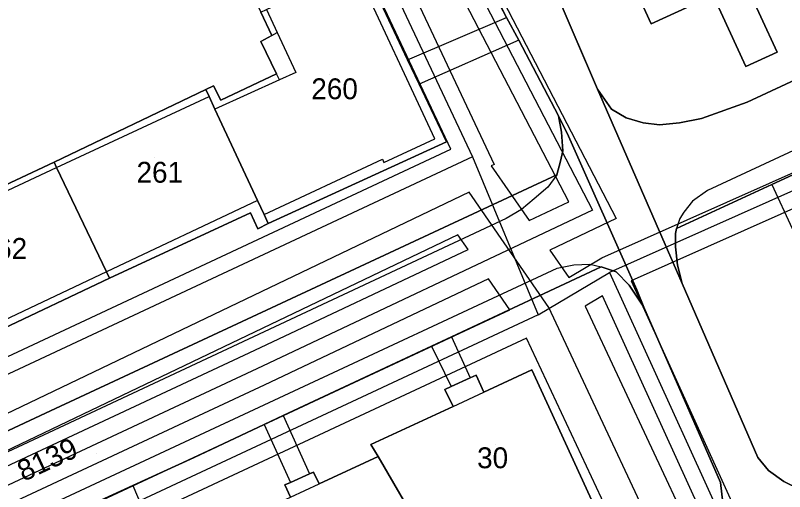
# Model space of a CAD drawing. Extents: x -264070 to -262271, y -1238894 to -1238141.
# Drawn here: x -263503.5 to -263429.8, y -1238695.9 to -1238650.2 of the extents above; entities that cross this region are included whole.
import ezdxf

# ---------------------------------------------------------------- set-up
doc = ezdxf.new("R2010")
doc.units = 0
for name, color, linetype in [('body_kn', 7, 'Continuous'), ('kladpar_druhypozemkov', 7, 'Continuous'), ('kladpar_hranice', 7, 'Continuous'), ('kladpar_parcelnecisla', 7, 'Continuous'), ('kladpar_plochy', 7, 'Continuous'), ('tarchy_linie', 7, 'Continuous'), ('zappar_hrandruhpozemk', 7, 'Continuous')]:
    doc.layers.add(name, color=color, linetype=linetype)

msp = doc.modelspace()

# ---------------------------------------------------------------- linework, layer by layer
at = {"layer": 'body_kn'}
for p, q in [((-263456.44, -1238650.44), (-263456.44, -1238650.44)), ((-263442.57, -1238651.04), (-263442.57, -1238651.04)), ((-263478.43, -1238651.89), (-263478.43, -1238651.89)), ((-263478.94, -1238652.16), (-263478.94, -1238652.16)), ((-263478.94, -1238652.16), (-263478.94, -1238652.16)), ((-263455.28, -1238652.62), (-263455.28, -1238652.62)), ((-263455.28, -1238652.62), (-263455.28, -1238652.62)), ((-263480.02, -1238652.73), (-263480.02, -1238652.73)), ((-263430.51, -1238653.77), (-263430.51, -1238653.77)), ((-263465.96, -1238654.48), (-263465.96, -1238654.48)), ((-263465.96, -1238654.48), (-263465.96, -1238654.48)), ((-263433.5, -1238655.14), (-263433.5, -1238655.14)), ((-263478.51, -1238655.84), (-263478.51, -1238655.84)), ((-263476.64, -1238655.7), (-263476.64, -1238655.7)), ((-263484.53, -1238656.97), (-263484.53, -1238656.97)), ((-263478.23, -1238656.41), (-263478.23, -1238656.41)), ((-263464.83, -1238656.82), (-263464.83, -1238656.82)), ((-263485.29, -1238657.35), (-263485.29, -1238657.35)), ((-263485.29, -1238657.35), (-263485.29, -1238657.35)), ((-263447.72, -1238657.32), (-263447.72, -1238657.32)), ((-263484.97, -1238658.02), (-263484.97, -1238658.02)), ((-263483.84, -1238658.37), (-263483.84, -1238658.37)), ((-263484.42, -1238659.22), (-263484.42, -1238659.22)), ((-263446.38, -1238659.21), (-263446.38, -1238659.21)), ((-263433.37, -1238658.55), (-263433.37, -1238658.55)), ((-263451.46, -1238659.87), (-263451.46, -1238659.87)), ((-263444.97, -1238660.05), (-263444.97, -1238660.05)), ((-263443.35, -1238660.54), (-263443.35, -1238660.54)), ((-263441.79, -1238660.72), (-263441.79, -1238660.72)), ((-263439.88, -1238660.54), (-263439.88, -1238660.54)), ((-263437.75, -1238660.1), (-263437.75, -1238660.1)), ((-263451.17, -1238661.43), (-263451.17, -1238661.43)), ((-263463.32, -1238662.05), (-263463.32, -1238662.05)), ((-263450.51, -1238661.82), (-263450.51, -1238661.82)), ((-263462.22, -1238662.34), (-263462.22, -1238662.34)), ((-263461.78, -1238663.04), (-263461.78, -1238663.04)), ((-263451.05, -1238663.23), (-263451.05, -1238663.23)), ((-263499.83, -1238664.3), (-263499.83, -1238664.3)), ((-263499.83, -1238664.3), (-263499.83, -1238664.3)), ((-263468.35, -1238664.02), (-263468.35, -1238664.02)), ((-263468.21, -1238664.32), (-263468.21, -1238664.32)), ((-263459.71, -1238663.79), (-263459.71, -1238663.79)), ((-263459.71, -1238663.79), (-263459.71, -1238663.79)), ((-263451.29, -1238664.22), (-263451.29, -1238664.22)), ((-263499.59, -1238664.82), (-263499.59, -1238664.82)), ((-263499.59, -1238664.82), (-263499.59, -1238664.82)), ((-263457.91, -1238664.65), (-263457.91, -1238664.65)), ((-263457.65, -1238664.53), (-263457.65, -1238664.53)), ((-263451.62, -1238665.5), (-263451.62, -1238665.5)), ((-263451.62, -1238665.5), (-263451.62, -1238665.5)), ((-263431.01, -1238666.45), (-263431.01, -1238666.45)), ((-263431.01, -1238666.45), (-263431.01, -1238666.45)), ((-263460.04, -1238667.19), (-263460.04, -1238667.19)), ((-263452.5, -1238666.7), (-263452.5, -1238666.7)), ((-263437.18, -1238667), (-263437.18, -1238667)), ((-263480.32, -1238667.98), (-263480.32, -1238667.98)), ((-263480.32, -1238667.98), (-263480.32, -1238667.98)), ((-263453.79, -1238667.81), (-263453.79, -1238667.81)), ((-263450.48, -1238668.09), (-263450.48, -1238668.09)), ((-263438.62, -1238668.05), (-263438.62, -1238668.05)), ((-263455.02, -1238668.85), (-263455.02, -1238668.85)), ((-263481, -1238669.15), (-263481, -1238669.15)), ((-263479.7, -1238669.33), (-263479.7, -1238669.33)), ((-263479.7, -1238669.33), (-263479.7, -1238669.33)), ((-263448.21, -1238668.9), (-263448.21, -1238668.9)), ((-263439.44, -1238669.1), (-263439.44, -1238669.1)), ((-263479.3, -1238670.18), (-263479.3, -1238670.18)), ((-263456.49, -1238669.69), (-263456.49, -1238669.69)), ((-263454.28, -1238669.88), (-263454.28, -1238669.88)), ((-263445.94, -1238669.71), (-263445.94, -1238669.71)), ((-263439.83, -1238669.7), (-263439.83, -1238669.7)), ((-263480.31, -1238670.68), (-263480.31, -1238670.68)), ((-263440.14, -1238670.67), (-263440.14, -1238670.67)), ((-263461.12, -1238671.25), (-263461.12, -1238671.25)), ((-263440.26, -1238671.15), (-263440.26, -1238671.15)), ((-263440.26, -1238672.41), (-263440.26, -1238672.41)), ((-263460.14, -1238672.66), (-263460.14, -1238672.66)), ((-263452.31, -1238672.72), (-263452.31, -1238672.72)), ((-263447.31, -1238673.47), (-263447.31, -1238673.47)), ((-263451.6, -1238674.47), (-263451.6, -1238674.47)), ((-263449.99, -1238674.15), (-263449.99, -1238674.15)), ((-263448.46, -1238674.06), (-263448.46, -1238674.06)), ((-263447.38, -1238674.33), (-263447.38, -1238674.33)), ((-263440.06, -1238674.18), (-263440.06, -1238674.18)), ((-263494.81, -1238674.82), (-263494.81, -1238674.82)), ((-263494.81, -1238674.82), (-263494.81, -1238674.82)), ((-263494.53, -1238675.41), (-263494.53, -1238675.41)), ((-263458.17, -1238675.49), (-263458.17, -1238675.49)), ((-263450.48, -1238675.35), (-263450.48, -1238675.35)), ((-263446.57, -1238674.87), (-263446.57, -1238674.87)), ((-263445.94, -1238674.82), (-263445.94, -1238674.82)), ((-263444.69, -1238676.08), (-263444.69, -1238676.08)), ((-263444.51, -1238675.68), (-263444.51, -1238675.68)), ((-263439.61, -1238675.92), (-263439.61, -1238675.92)), ((-263443.95, -1238676.52), (-263443.95, -1238676.52)), ((-263447.24, -1238677.1), (-263447.24, -1238677.1)), ((-263456.12, -1238678.44), (-263456.12, -1238678.44)), ((-263452.38, -1238678.23), (-263452.38, -1238678.23)), ((-263448.92, -1238678.09), (-263448.92, -1238678.09)), ((-263443.28, -1238678.18), (-263443.28, -1238678.18)), ((-263453.43, -1238678.93), (-263453.43, -1238678.93)), ((-263453.43, -1238678.93), (-263453.43, -1238678.93)), ((-263461.74, -1238681.05), (-263461.74, -1238681.05)), ((-263461.74, -1238681.05), (-263461.74, -1238681.05)), ((-263454.53, -1238681.18), (-263454.53, -1238681.18)), ((-263463.63, -1238681.93), (-263463.63, -1238681.93)), ((-263463.63, -1238681.93), (-263463.63, -1238681.93)), ((-263481.12, -1238682.58), (-263481.12, -1238682.58)), ((-263480.4, -1238684.12), (-263480.4, -1238684.12)), ((-263454.03, -1238684.19), (-263454.03, -1238684.19)), ((-263459.95, -1238684.98), (-263459.95, -1238684.98)), ((-263459.36, -1238684.71), (-263459.36, -1238684.71)), ((-263479.68, -1238685.66), (-263479.68, -1238685.66)), ((-263461.77, -1238685.81), (-263461.77, -1238685.81)), ((-263462.36, -1238686.08), (-263462.36, -1238686.08)), ((-263458.62, -1238686.33), (-263458.62, -1238686.33)), ((-263461.58, -1238687.7), (-263461.58, -1238687.7)), ((-263461.58, -1238687.7), (-263461.58, -1238687.7)), ((-263500.65, -1238688.35), (-263500.65, -1238688.35)), ((-263500.65, -1238688.35), (-263500.65, -1238688.35)), ((-263477.86, -1238688.59), (-263477.86, -1238688.59)), ((-263477.86, -1238688.59), (-263477.86, -1238688.59)), ((-263479.69, -1238689.45), (-263479.69, -1238689.45)), ((-263479.69, -1238689.45), (-263479.69, -1238689.45)), ((-263500.38, -1238690.24), (-263500.38, -1238690.24)), ((-263469.45, -1238691.35), (-263469.45, -1238691.35)), ((-263486.41, -1238692.59), (-263486.41, -1238692.59)), ((-263468.77, -1238692.52), (-263468.77, -1238692.52)), ((-263432.36, -1238692.6), (-263432.36, -1238692.6)), ((-263431.35, -1238693.86), (-263431.35, -1238693.86)), ((-263475.33, -1238694.17), (-263475.33, -1238694.17)), ((-263474.95, -1238694), (-263474.95, -1238694)), ((-263492.27, -1238695.27), (-263492.27, -1238695.27)), ((-263492.27, -1238695.27), (-263492.27, -1238695.27)), ((-263477.7, -1238695.23), (-263477.7, -1238695.23)), ((-263477.17, -1238694.99), (-263477.17, -1238694.99)), ((-263474.42, -1238695.12), (-263474.42, -1238695.12)), ((-263435.95, -1238695.01), (-263435.95, -1238695.01)), ((-263429.85, -1238694.91), (-263429.85, -1238694.91)), ((-263429.85, -1238694.91), (-263429.85, -1238694.91))]:
    msp.add_line(p, q, dxfattribs=at)
at = {"layer": 'kladpar_druhypozemkov'}
for p, q in [((-263473.45, -1238655.92), (-263473.45, -1238655.92)), ((-263490.25, -1238663.82), (-263490.25, -1238663.82)), ((-263457.5, -1238691.32), (-263457.5, -1238691.32)), ((-263495.73, -1238692.19), (-263495.73, -1238692.19))]:
    msp.add_line(p, q, dxfattribs=at)
at = {"layer": 'kladpar_hranice'}
msp.add_line((-263431.35, -1238693.86), (-263429.85, -1238694.91), dxfattribs=at)
for points in [[(-263506.27, -1238536.71), (-263500.76, -1238534.18), (-263491, -1238556.66), (-263490.98, -1238556.7), (-263470.95, -1238603.2), (-263447.72, -1238657.32), (-263439.61, -1238675.92), (-263432.36, -1238692.6), (-263431.35, -1238693.86)], [(-263393.49, -1238639.95), (-263433.37, -1238658.55), (-263437.75, -1238660.1), (-263439.88, -1238660.54), (-263441.79, -1238660.72), (-263443.35, -1238660.54), (-263444.97, -1238660.05), (-263446.38, -1238659.21), (-263447.72, -1238657.32), (-263470.95, -1238603.2)], [(-263506.87, -1238633.7), (-263501.1, -1238630.8), (-263502.17, -1238628.83), (-263496.26, -1238625.73), (-263495.25, -1238627.76), (-263491.57, -1238626.06), (-263488.42, -1238632.66), (-263474.97, -1238626.31), (-263473.23, -1238625.78), (-263471.56, -1238625.78), (-263469.91, -1238626.29), (-263468.71, -1238627.16), (-263456.44, -1238650.44), (-263455.28, -1238652.62), (-263451.46, -1238659.87), (-263451.17, -1238661.43), (-263451.05, -1238663.23), (-263451.29, -1238664.22), (-263451.62, -1238665.5), (-263500.65, -1238688.35), (-263558.88, -1238715.6)], [(-263435.71, -1238696.93), (-263435.95, -1238695.01), (-263443.28, -1238678.18), (-263443.95, -1238676.52), (-263450.51, -1238661.82), (-263451.46, -1238659.87), (-263455.28, -1238652.62), (-263456.44, -1238650.44), (-263468.71, -1238627.16)], [(-263453.28, -1238627.72), (-263442.57, -1238651.04), (-263436.64, -1238648.31), (-263433.5, -1238655.14), (-263430.51, -1238653.77), (-263433.65, -1238646.94)], [(-263433.65, -1238646.94), (-263430.51, -1238653.77), (-263433.5, -1238655.14), (-263436.64, -1238648.31), (-263442.57, -1238651.04), (-263453.28, -1238627.72)], [(-263505.32, -1238680.52), (-263494.53, -1238675.41), (-263481, -1238669.15), (-263480.31, -1238670.68), (-263479.3, -1238670.18), (-263462.22, -1238662.34), (-263464.83, -1238656.82), (-263465.96, -1238654.48), (-263470.23, -1238645.33), (-263477.18, -1238630.78), (-263487.08, -1238635.33), (-263480.01, -1238649.94), (-263478.94, -1238652.16), (-263480.02, -1238652.73), (-263478.51, -1238655.84), (-263483.84, -1238658.37), (-263484.53, -1238656.97), (-263485.29, -1238657.35), (-263499.83, -1238664.3), (-263510.88, -1238669.47)], [(-263387.94, -1238646.5), (-263397.65, -1238651), (-263404.99, -1238654.4), (-263407.03, -1238655.34), (-263421.03, -1238661.83), (-263422.97, -1238662.72), (-263431.01, -1238666.45), (-263440.14, -1238670.67), (-263440.26, -1238671.15), (-263440.26, -1238672.41), (-263440.06, -1238674.18), (-263439.61, -1238675.92), (-263447.72, -1238657.32), (-263446.38, -1238659.21), (-263444.97, -1238660.05), (-263443.35, -1238660.54), (-263441.79, -1238660.72), (-263439.88, -1238660.54), (-263437.75, -1238660.1), (-263433.37, -1238658.55), (-263393.49, -1238639.95)], [(-263470.96, -1238645.68), (-263470.23, -1238645.33), (-263465.96, -1238654.48), (-263464.83, -1238656.82), (-263462.22, -1238662.34), (-263479.3, -1238670.18), (-263479.7, -1238669.33), (-263480.32, -1238667.98), (-263484.42, -1238659.22), (-263484.97, -1238658.02), (-263485.29, -1238657.35), (-263484.53, -1238656.97), (-263483.84, -1238658.37), (-263478.51, -1238655.84), (-263480.02, -1238652.73), (-263478.94, -1238652.16), (-263480.01, -1238649.94), (-263479.46, -1238649.68), (-263470.96, -1238645.68)], [(-263485.29, -1238657.35), (-263484.97, -1238658.02), (-263484.42, -1238659.22), (-263480.32, -1238667.98), (-263479.7, -1238669.33), (-263479.3, -1238670.18), (-263480.31, -1238670.68), (-263481, -1238669.15), (-263494.53, -1238675.41), (-263494.81, -1238674.82), (-263499.59, -1238664.82), (-263499.83, -1238664.3), (-263485.29, -1238657.35)], [(-263500.65, -1238688.35), (-263451.62, -1238665.5), (-263451.29, -1238664.22), (-263451.05, -1238663.23), (-263451.17, -1238661.43), (-263451.46, -1238659.87), (-263450.51, -1238661.82), (-263443.95, -1238676.52), (-263443.28, -1238678.18), (-263444.69, -1238676.08), (-263445.94, -1238674.82), (-263447.38, -1238674.33), (-263461.74, -1238681.05), (-263463.63, -1238681.93), (-263477.86, -1238688.59), (-263479.69, -1238689.45), (-263486.41, -1238692.59), (-263492.27, -1238695.27), (-263494.22, -1238696.17), (-263506.95, -1238701.99)], [(-263428.3, -1238695.67), (-263429.85, -1238694.91), (-263431.35, -1238693.86), (-263432.36, -1238692.6), (-263439.61, -1238675.92), (-263440.06, -1238674.18), (-263440.26, -1238672.41), (-263440.26, -1238671.15), (-263440.14, -1238670.67), (-263431.01, -1238666.45), (-263422.97, -1238662.72)], [(-263499.83, -1238664.3), (-263499.59, -1238664.82), (-263494.81, -1238674.82), (-263494.53, -1238675.41), (-263505.32, -1238680.52), (-263504.89, -1238681.47), (-263508.76, -1238683.37), (-263509.09, -1238682.66), (-263514.61, -1238670.75), (-263514.88, -1238670.16), (-263511.33, -1238668.46), (-263510.88, -1238669.47), (-263499.83, -1238664.3)], [(-263494.22, -1238696.17), (-263492.27, -1238695.27), (-263486.41, -1238692.59), (-263479.69, -1238689.45), (-263477.86, -1238688.59), (-263463.63, -1238681.93), (-263461.74, -1238681.05), (-263447.38, -1238674.33), (-263445.94, -1238674.82), (-263444.69, -1238676.08), (-263443.28, -1238678.18), (-263435.95, -1238695.01), (-263435.71, -1238696.93)], [(-263447.04, -1238699.45), (-263454.03, -1238684.19), (-263458.62, -1238686.33), (-263459.36, -1238684.71), (-263459.95, -1238684.98), (-263461.77, -1238685.81), (-263462.36, -1238686.08), (-263461.58, -1238687.7), (-263469.45, -1238691.35), (-263468.77, -1238692.52), (-263474.42, -1238695.12), (-263474.95, -1238694), (-263475.33, -1238694.17), (-263477.17, -1238694.99), (-263477.7, -1238695.23), (-263477.17, -1238696.4)], [(-263461.58, -1238687.7), (-263462.36, -1238686.08), (-263461.77, -1238685.81), (-263459.95, -1238684.98), (-263459.36, -1238684.71), (-263458.62, -1238686.33), (-263454.03, -1238684.19), (-263447.04, -1238699.45), (-263455.89, -1238703.54), (-263457.28, -1238700.64), (-263458.86, -1238701.31), (-263460.98, -1238696.75), (-263465.17, -1238698.66), (-263468.77, -1238692.52), (-263469.45, -1238691.35), (-263461.58, -1238687.7)], [(-263558.88, -1238715.6), (-263500.65, -1238688.35)], [(-263477.17, -1238696.4), (-263477.7, -1238695.23), (-263477.17, -1238694.99), (-263475.33, -1238694.17), (-263474.95, -1238694), (-263474.42, -1238695.12), (-263468.77, -1238692.52), (-263465.17, -1238698.66), (-263464.35, -1238700.05), (-263470.57, -1238702.92), (-263469.35, -1238705.68), (-263469.73, -1238705.87), (-263471.23, -1238706.61), (-263471.6, -1238706.79), (-263472.88, -1238704), (-263479.32, -1238706.98), (-263482.98, -1238699.07), (-263477.17, -1238696.4)], [(-263429.85, -1238694.91), (-263428.3, -1238695.67)]]:
    msp.add_lwpolyline(points, dxfattribs=at)
at = {"layer": 'kladpar_plochy'}
for p, q in [((-263470.95, -1238603.2), (-263447.72, -1238657.32)), ((-263468.71, -1238627.16), (-263456.44, -1238650.44)), ((-263456.44, -1238650.44), (-263468.71, -1238627.16)), ((-263465.96, -1238654.48), (-263470.23, -1238645.33)), ((-263480.01, -1238649.94), (-263478.94, -1238652.16)), ((-263456.44, -1238650.44), (-263455.28, -1238652.62)), ((-263455.28, -1238652.62), (-263456.44, -1238650.44)), ((-263478.94, -1238652.16), (-263480.02, -1238652.73)), ((-263455.28, -1238652.62), (-263451.46, -1238659.87)), ((-263451.46, -1238659.87), (-263455.28, -1238652.62)), ((-263480.02, -1238652.73), (-263478.51, -1238655.84)), ((-263464.83, -1238656.82), (-263465.96, -1238654.48)), ((-263478.51, -1238655.84), (-263483.84, -1238658.37)), ((-263484.53, -1238656.97), (-263485.29, -1238657.35)), ((-263483.84, -1238658.37), (-263484.53, -1238656.97)), ((-263462.22, -1238662.34), (-263464.83, -1238656.82)), ((-263485.29, -1238657.35), (-263499.83, -1238664.3)), ((-263447.72, -1238657.32), (-263439.61, -1238675.92)), ((-263451.46, -1238659.87), (-263451.17, -1238661.43)), ((-263450.51, -1238661.82), (-263451.46, -1238659.87)), ((-263451.17, -1238661.43), (-263451.05, -1238663.23)), ((-263443.95, -1238676.52), (-263450.51, -1238661.82)), ((-263479.3, -1238670.18), (-263462.22, -1238662.34)), ((-263451.05, -1238663.23), (-263451.29, -1238664.22)), ((-263499.83, -1238664.3), (-263510.88, -1238669.47)), ((-263451.29, -1238664.22), (-263451.62, -1238665.5)), ((-263451.62, -1238665.5), (-263500.65, -1238688.35)), ((-263494.53, -1238675.41), (-263481, -1238669.15)), ((-263481, -1238669.15), (-263480.31, -1238670.68)), ((-263480.31, -1238670.68), (-263479.3, -1238670.18)), ((-263505.32, -1238680.52), (-263494.53, -1238675.41)), ((-263439.61, -1238675.92), (-263432.36, -1238692.6)), ((-263443.28, -1238678.18), (-263443.95, -1238676.52)), ((-263435.95, -1238695.01), (-263443.28, -1238678.18)), ((-263500.65, -1238688.35), (-263558.88, -1238715.6)), ((-263432.36, -1238692.6), (-263431.35, -1238693.86)), ((-263431.35, -1238693.86), (-263429.85, -1238694.91)), ((-263435.71, -1238696.93), (-263435.95, -1238695.01)), ((-263429.85, -1238694.91), (-263428.3, -1238695.67))]:
    msp.add_line(p, q, dxfattribs=at)
for points in [[(-263393.49, -1238639.95), (-263433.37, -1238658.55), (-263437.75, -1238660.1), (-263439.88, -1238660.54), (-263441.79, -1238660.72), (-263443.35, -1238660.54), (-263444.97, -1238660.05), (-263446.38, -1238659.21), (-263447.72, -1238657.32), (-263470.95, -1238603.2)], [(-263453.28, -1238627.72), (-263442.57, -1238651.04), (-263436.64, -1238648.31), (-263433.5, -1238655.14), (-263430.51, -1238653.77), (-263433.65, -1238646.94)], [(-263433.65, -1238646.94), (-263430.51, -1238653.77), (-263433.5, -1238655.14), (-263436.64, -1238648.31), (-263442.57, -1238651.04), (-263453.28, -1238627.72)], [(-263387.94, -1238646.5), (-263397.65, -1238651), (-263404.99, -1238654.4), (-263407.03, -1238655.34), (-263421.03, -1238661.83), (-263422.97, -1238662.72), (-263431.01, -1238666.45), (-263440.14, -1238670.67), (-263440.26, -1238671.15), (-263440.26, -1238672.41), (-263440.06, -1238674.18), (-263439.61, -1238675.92), (-263447.72, -1238657.32), (-263446.38, -1238659.21), (-263444.97, -1238660.05), (-263443.35, -1238660.54), (-263441.79, -1238660.72), (-263439.88, -1238660.54), (-263437.75, -1238660.1), (-263433.37, -1238658.55), (-263393.49, -1238639.95)], [(-263558.88, -1238715.6), (-263500.65, -1238688.35), (-263451.62, -1238665.5), (-263451.29, -1238664.22), (-263451.05, -1238663.23), (-263451.17, -1238661.43), (-263451.46, -1238659.87), (-263450.51, -1238661.82), (-263443.95, -1238676.52), (-263443.28, -1238678.18), (-263444.69, -1238676.08), (-263445.94, -1238674.82), (-263447.38, -1238674.33), (-263461.74, -1238681.05), (-263463.63, -1238681.93), (-263477.86, -1238688.59), (-263479.69, -1238689.45), (-263486.41, -1238692.59), (-263492.27, -1238695.27), (-263494.22, -1238696.17), (-263506.95, -1238701.99)], [(-263428.3, -1238695.67), (-263429.85, -1238694.91), (-263431.35, -1238693.86), (-263432.36, -1238692.6), (-263439.61, -1238675.92), (-263440.06, -1238674.18), (-263440.26, -1238672.41), (-263440.26, -1238671.15), (-263440.14, -1238670.67), (-263431.01, -1238666.45), (-263422.97, -1238662.72)], [(-263494.22, -1238696.17), (-263492.27, -1238695.27), (-263486.41, -1238692.59), (-263479.69, -1238689.45), (-263477.86, -1238688.59), (-263463.63, -1238681.93), (-263461.74, -1238681.05), (-263447.38, -1238674.33), (-263445.94, -1238674.82), (-263444.69, -1238676.08), (-263443.28, -1238678.18), (-263435.95, -1238695.01), (-263435.71, -1238696.93)], [(-263447.04, -1238699.45), (-263454.03, -1238684.19), (-263458.62, -1238686.33), (-263459.36, -1238684.71), (-263459.95, -1238684.98), (-263461.77, -1238685.81), (-263462.36, -1238686.08), (-263461.58, -1238687.7), (-263469.45, -1238691.35), (-263468.77, -1238692.52), (-263474.42, -1238695.12), (-263474.95, -1238694), (-263475.33, -1238694.17), (-263477.17, -1238694.99), (-263477.7, -1238695.23), (-263477.17, -1238696.4)]]:
    msp.add_lwpolyline(points, dxfattribs=at)
for points in [[(-263470.96, -1238645.68), (-263470.23, -1238645.33), (-263465.96, -1238654.48), (-263464.83, -1238656.82), (-263462.22, -1238662.34), (-263479.3, -1238670.18), (-263479.7, -1238669.33), (-263480.32, -1238667.98), (-263484.42, -1238659.22), (-263484.97, -1238658.02), (-263485.29, -1238657.35), (-263484.53, -1238656.97), (-263483.84, -1238658.37), (-263478.51, -1238655.84), (-263480.02, -1238652.73), (-263478.94, -1238652.16), (-263480.01, -1238649.94), (-263479.46, -1238649.68)], [(-263485.29, -1238657.35), (-263484.97, -1238658.02), (-263484.42, -1238659.22), (-263480.32, -1238667.98), (-263479.7, -1238669.33), (-263479.3, -1238670.18), (-263480.31, -1238670.68), (-263481, -1238669.15), (-263494.53, -1238675.41), (-263494.81, -1238674.82), (-263499.59, -1238664.82), (-263499.83, -1238664.3)], [(-263499.83, -1238664.3), (-263499.59, -1238664.82), (-263494.81, -1238674.82), (-263494.53, -1238675.41), (-263505.32, -1238680.52), (-263504.89, -1238681.47), (-263508.76, -1238683.37), (-263509.09, -1238682.66), (-263514.61, -1238670.75), (-263514.88, -1238670.16), (-263511.33, -1238668.46), (-263510.88, -1238669.47)], [(-263461.58, -1238687.7), (-263462.36, -1238686.08), (-263461.77, -1238685.81), (-263459.95, -1238684.98), (-263459.36, -1238684.71), (-263458.62, -1238686.33), (-263454.03, -1238684.19), (-263447.04, -1238699.45), (-263455.89, -1238703.54), (-263457.28, -1238700.64), (-263458.86, -1238701.31), (-263460.98, -1238696.75), (-263465.17, -1238698.66), (-263468.77, -1238692.52), (-263469.45, -1238691.35)], [(-263477.17, -1238696.4), (-263477.7, -1238695.23), (-263477.17, -1238694.99), (-263475.33, -1238694.17), (-263474.95, -1238694), (-263474.42, -1238695.12), (-263468.77, -1238692.52), (-263465.17, -1238698.66), (-263464.35, -1238700.05), (-263470.57, -1238702.92), (-263469.35, -1238705.68), (-263469.73, -1238705.87), (-263471.23, -1238706.61), (-263471.6, -1238706.79), (-263472.88, -1238704), (-263479.32, -1238706.98), (-263482.98, -1238699.07)]]:
    msp.add_lwpolyline(points, close=True, dxfattribs=at)
at = {"layer": 'tarchy_linie'}
msp.add_line((-263453.43, -1238678.93), (-263558.58, -1238727.98), dxfattribs=at)
for points in [[(-263499.93, -1238574.86), (-263457.65, -1238664.53), (-263457.91, -1238664.65), (-263454.28, -1238669.88), (-263450.48, -1238668.09), (-263466.54, -1238637.17)], [(-263501.34, -1238575.51), (-263459.71, -1238663.79), (-263453.43, -1238678.93), (-263446.57, -1238674.87)], [(-263549.84, -1238704.23), (-263461.78, -1238663.04), (-263502.75, -1238576.17)], [(-263326.72, -1238621.46), (-263446.57, -1238674.87), (-263432.86, -1238704.96)], [(-263463.61, -1238635.65), (-263445.94, -1238669.71), (-263452.31, -1238672.72), (-263450.48, -1238675.35), (-263447.31, -1238673.47), (-263334.51, -1238623.22)], [(-263333.22, -1238626.09), (-263444.51, -1238675.68), (-263431.45, -1238704.34), (-263432.86, -1238704.96), (-263434.27, -1238705.57), (-263447.24, -1238677.1), (-263448.92, -1238678.09), (-263435.73, -1238706.21), (-263438.67, -1238707.5), (-263441.6, -1238708.78), (-263454.53, -1238681.18), (-263557.89, -1238729.4)], [(-263464.38, -1238637.74), (-263448.21, -1238668.9), (-263480.4, -1238684.12), (-263521.15, -1238703.15), (-263561.94, -1238722.36)], [(-263459.71, -1238663.79), (-263556.72, -1238709.16), (-263560.86, -1238700.56)], [(-263438.67, -1238707.5), (-263452.38, -1238678.23), (-263460.04, -1238667.19), (-263530.57, -1238700.94), (-263548.18, -1238707.58), (-263563.18, -1238706.37)], [(-263521.87, -1238701.61), (-263481.12, -1238682.58), (-263460.14, -1238672.66), (-263461.12, -1238671.25), (-263529.31, -1238703.89)], [(-263559.26, -1238726.56), (-263456.12, -1238678.44), (-263458.17, -1238675.49), (-263479.68, -1238685.66), (-263520.43, -1238704.69)]]:
    msp.add_lwpolyline(points, dxfattribs=at)
at = {"layer": 'zappar_hrandruhpozemk'}
for p, q in [((-263379.16, -1238640.07), (-263437.18, -1238667)), ((-263465.96, -1238654.48), (-263456.44, -1238650.44)), ((-263478.94, -1238652.16), (-263478.43, -1238651.89)), ((-263455.28, -1238652.62), (-263464.83, -1238656.82)), ((-263478.23, -1238656.41), (-263478.51, -1238655.84)), ((-263476.64, -1238655.7), (-263478.23, -1238656.41)), ((-263478.23, -1238656.41), (-263484.42, -1238659.22)), ((-263499.59, -1238664.82), (-263484.97, -1238658.02)), ((-263479.7, -1238669.33), (-263468.35, -1238664.02)), ((-263511.15, -1238670.21), (-263499.59, -1238664.82)), ((-263431.01, -1238666.45), (-263429.07, -1238670.65)), ((-263480.32, -1238667.98), (-263494.81, -1238674.82)), ((-263494.81, -1238674.82), (-263506.24, -1238680.21)), ((-263461.74, -1238681.05), (-263459.95, -1238684.98)), ((-263463.63, -1238681.93), (-263461.77, -1238685.81)), ((-263461.58, -1238687.7), (-263458.62, -1238686.33)), ((-263477.86, -1238688.59), (-263475.33, -1238694.17)), ((-263479.69, -1238689.45), (-263477.17, -1238694.99)), ((-263492.27, -1238695.27), (-263489.83, -1238701.01)), ((-263477.17, -1238696.4), (-263474.42, -1238695.12))]:
    msp.add_line(p, q, dxfattribs=at)
for points in [[(-263468.35, -1238664.02), (-263468.21, -1238664.32), (-263463.32, -1238662.05), (-263470.96, -1238645.68)], [(-263479.46, -1238649.68), (-263478.43, -1238651.89), (-263476.64, -1238655.7)], [(-263451.62, -1238665.5), (-263452.5, -1238666.7), (-263453.79, -1238667.81), (-263455.02, -1238668.85), (-263456.49, -1238669.69)], [(-263437.18, -1238667), (-263438.62, -1238668.05), (-263439.44, -1238669.1), (-263439.83, -1238669.7), (-263440.14, -1238670.67)], [(-263456.49, -1238669.69), (-263500.38, -1238690.24), (-263560.74, -1238718.4)], [(-263556.13, -1238723.09), (-263505.88, -1238699.77), (-263451.6, -1238674.47)], [(-263451.6, -1238674.47), (-263449.99, -1238674.15), (-263448.46, -1238674.06), (-263447.38, -1238674.33)]]:
    msp.add_lwpolyline(points, dxfattribs=at)

# ---------------------------------------------------------------- texts
at = {"layer": 'kladpar_parcelnecisla'}
for s, p in [('260', (-263475.167, -1238658.27)), ('261', (-263491.926, -1238666.27)), ('262', (-263506.872, -1238673.57)), ('30', (-263459.272, -1238693.63))]:
    msp.add_text(s, height=2, dxfattribs=at).set_placement(p)
msp.add_text('8139', height=2, rotation=25, dxfattribs=at).set_placement((-263502.756, -1238694.944))

doc.saveas('drawing.dxf')
